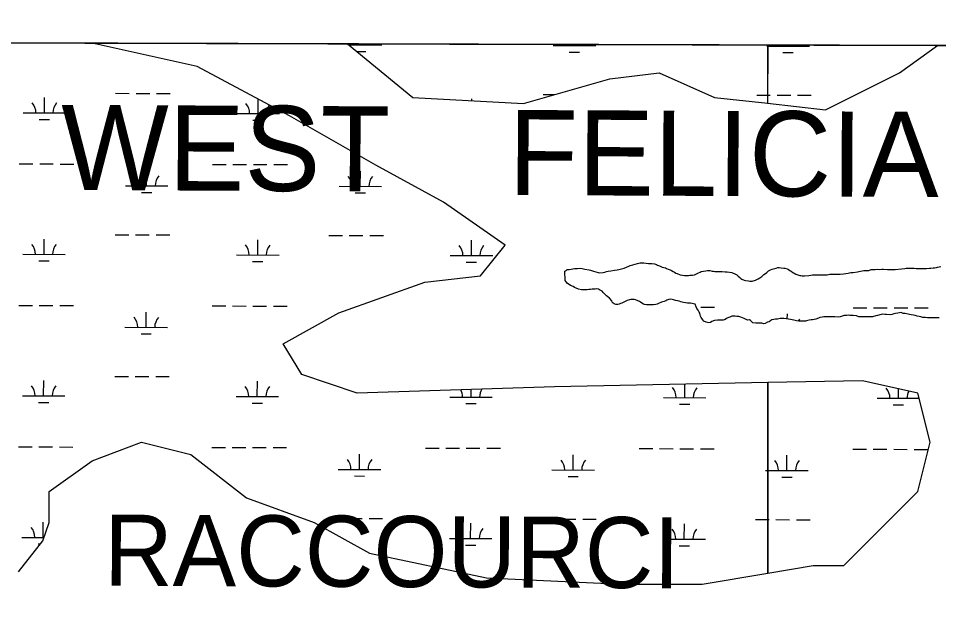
# Model space of a CAD drawing. Extents: x 3161514 to 3199414, y 831166 to 856601.
# Drawn here: x 3186717 to 3188879, y 853456 to 854820 of the extents above; entities that cross this region are included whole.
import ezdxf

# ---------------------------------------------------------------- set-up
doc = ezdxf.new("R2010")
doc.units = 0
for name, color, linetype in [('V-GRID-FRAM', 7, 'Continuous'), ('V-SITE-VEGE', 7, 'Continuous'), ('V-TOPO-GNAM-IDEN', 7, 'Continuous'), ('V-WETL-SWMP', 7, 'Continuous')]:
    doc.layers.add(name, color=color, linetype=linetype)

msp = doc.modelspace()

# ---------------------------------------------------------------- linework, layer by layer
at = {"layer": 'V-GRID-FRAM'}
msp.add_lwpolyline([(3165761, 854820), (3197144.3, 854733.3), (3197102, 836546.1), (3165702.9, 836632.9), (3165761, 854820)], dxfattribs=at)
at = {"layer": 'V-SITE-VEGE'}
msp.add_line((3193473.2, 854743.5), (3185243.7, 854766.2), dxfattribs=at)
at = {"layer": 'V-WETL-SWMP'}
for p, q in [((3186890.4, 854761.6), (3185283.4, 854766.1)), ((3187137, 854706.8), (3186890.4, 854761.6)), ((3188477.3, 854757.3), (3187490.1, 854760)), ((3187490.1, 854760), (3187643.5, 854634.4)), ((3187492.8, 854757.8), (3187571.4, 854757.6)), ((3187521.4, 854757.7), (3187521.4, 854759.9)), ((3187973.3, 854756.5), (3188073.3, 854756.2)), ((3188023.3, 854756.3), (3188023.3, 854758.5)), ((3188475.2, 854755.1), (3188477.3, 854755.1)), ((3188477.3, 854757.3), (3188477.2, 854620.5)), ((3188875.9, 854756.2), (3188477.3, 854757.3)), ((3188477.3, 854620.5), (3188477.3, 854757.3)), ((3188477.3, 854755.1), (3188575.2, 854754.8)), ((3188525.2, 854754.9), (3188525.2, 854757.1)), ((3188786.6, 854692.3), (3188875.9, 854756.2)), ((3187511.7, 854742.3), (3187533.3, 854742.2)), ((3188011.3, 854740.9), (3188035.3, 854740.9)), ((3188513.2, 854739.5), (3188537.2, 854739.5)), ((3187354.1, 854591), (3187137, 854706.8)), ((3188106.5, 854677.8), (3188222.3, 854692.3)), ((3188222.3, 854692.3), (3188352.5, 854634.4)), ((3188613, 854605.4), (3188786.6, 854692.3)), ((3187903.9, 854619.9), (3188106.5, 854677.8)), ((3186778.6, 854597.9), (3186778.7, 854633.9)), ((3186945.8, 854643.9), (3186977.8, 854643.8)), ((3186993.8, 854643.7), (3187025.8, 854643.6)), ((3187041.8, 854643.6), (3187073.8, 854643.5)), ((3187280.5, 854596.5), (3187280.6, 854630.2)), ((3187643.5, 854634.4), (3187903.9, 854619.9)), ((3187782.5, 854626.7), (3187782.5, 854631.1)), ((3187949.6, 854641.1), (3187977.7, 854641)), ((3188352.5, 854634.4), (3188477.3, 854620.5)), ((3188451.5, 854639.7), (3188477.3, 854639.6)), ((3188477.2, 854639.6), (3188483.5, 854639.6)), ((3188499.5, 854639.6), (3188531.5, 854639.5)), ((3188547.5, 854639.4), (3188579.5, 854639.3)), ((3188477.2, 854620.5), (3188613, 854605.4)), ((3186728.6, 854598), (3186828.6, 854597.8)), ((3186766.5, 854582.5), (3186790.5, 854582.4)), ((3187230.5, 854596.6), (3187330.5, 854596.4)), ((3187556.6, 854475.1), (3187354.1, 854591)), ((3187268.4, 854581.1), (3187292.4, 854581)), ((3186719.4, 854478), (3186751.4, 854477.9)), ((3186767.4, 854477.9), (3186799.4, 854477.8)), ((3186815.4, 854477.7), (3186847.4, 854477.6)), ((3187173.3, 854476.7), (3187205.3, 854476.6)), ((3187221.3, 854476.6), (3187253.3, 854476.5)), ((3187269.3, 854476.5), (3187301.3, 854476.4)), ((3187317.3, 854476.3), (3187349.3, 854476.2)), ((3187715.8, 854388.2), (3187556.6, 854475.1)), ((3187018.6, 854426.4), (3187018.7, 854462.4)), ((3187520.5, 854425), (3187520.6, 854461)), ((3186968.6, 854426.6), (3187068.6, 854426.3)), ((3187006.5, 854411), (3187030.5, 854411)), ((3187470.5, 854425.2), (3187570.5, 854424.9)), ((3187508.4, 854409.6), (3187532.4, 854409.6)), ((3187860.5, 854286.8), (3187715.8, 854388.2)), ((3186777.6, 854265.2), (3186777.7, 854301.2)), ((3186944.8, 854311.2), (3186976.8, 854311.1)), ((3186992.8, 854311.1), (3187024.8, 854311)), ((3187040.8, 854310.9), (3187072.8, 854310.8)), ((3187446.7, 854309.8), (3187478.7, 854309.7)), ((3187494.7, 854309.7), (3187526.7, 854309.6)), ((3187542.7, 854309.5), (3187574.7, 854309.4)), ((3187279.6, 854263.8), (3187279.7, 854299.8)), ((3187781.5, 854262.4), (3187781.6, 854298.4)), ((3187802.6, 854214.4), (3187860.5, 854286.8)), ((3186727.6, 854265.4), (3186827.6, 854265.1)), ((3187229.6, 854264), (3187329.6, 854263.7)), ((3187731.5, 854262.6), (3187831.5, 854262.3)), ((3186765.6, 854249.8), (3186789.6, 854249.8)), ((3187267.5, 854248.4), (3187291.5, 854248.4)), ((3187769.4, 854247.1), (3187793.4, 854247)), ((3187469.8, 854127.5), (3187672.4, 854199.9)), ((3187672.4, 854199.9), (3187802.6, 854214.4)), ((3186718.5, 854145.3), (3186750.5, 854145.2)), ((3186766.5, 854145.2), (3186798.5, 854145.1)), ((3186814.5, 854145), (3186846.5, 854145)), ((3187017.6, 854093.7), (3187017.7, 854129.7)), ((3187172.4, 854144.1), (3187204.4, 854144)), ((3187220.4, 854143.9), (3187252.4, 854143.8)), ((3187268.4, 854143.8), (3187300.4, 854143.7)), ((3187316.4, 854143.7), (3187348.4, 854143.6)), ((3188320.2, 854140.9), (3188352.2, 854140.8)), ((3188678.1, 854139.9), (3188710.1, 854139.8)), ((3188726.1, 854139.8), (3188758.1, 854139.7)), ((3188774.1, 854139.6), (3188806.1, 854139.5)), ((3188822.1, 854139.5), (3188854.1, 854139.4)), ((3187339.6, 854055.1), (3187469.8, 854127.5)), ((3188523.4, 854113.2), (3188523.5, 854125.6)), ((3186967.6, 854093.9), (3187067.6, 854093.6)), ((3187005.6, 854078.3), (3187029.6, 854078.3)), ((3187383, 853982.7), (3187339.6, 854055.1)), ((3186943.9, 853978.5), (3186975.9, 853978.4)), ((3186991.9, 853978.4), (3187023.9, 853978.3)), ((3187039.9, 853978.3), (3187071.9, 853978.2)), ((3187513.2, 853939.3), (3187383, 853982.7)), ((3186776.7, 853932.5), (3186776.8, 853968.5)), ((3187278.6, 853931.2), (3187278.7, 853967.2)), ((3188477.3, 853963.8), (3187976.3, 853953.8)), ((3188282.4, 853928.4), (3188282.5, 853959.9)), ((3188477.3, 853516), (3188477.3, 853963.8)), ((3187976.3, 853953.8), (3187513.2, 853939.3)), ((3187780.5, 853929.8), (3187780.6, 853947.6)), ((3188784.4, 853927), (3188784.4, 853949.4)), ((3186726.7, 853932.7), (3186826.7, 853932.4)), ((3186764.7, 853917.2), (3186788.7, 853917.1)), ((3187228.6, 853931.3), (3187328.6, 853931)), ((3187266.6, 853915.8), (3187290.6, 853915.7)), ((3187730.5, 853929.9), (3187830.5, 853929.6)), ((3187768.5, 853914.4), (3187792.5, 853914.3)), ((3188232.4, 853928.5), (3188332.4, 853928.2)), ((3188270.4, 853913), (3188294.4, 853912.9)), ((3188734.4, 853927.1), (3188833.1, 853926.9)), ((3188772.3, 853911.6), (3188796.3, 853911.5)), ((3186717.6, 853812.6), (3186749.6, 853812.6)), ((3186765.6, 853812.5), (3186797.6, 853812.4)), ((3186813.6, 853812.4), (3186845.6, 853812.3)), ((3186891, 853780), (3187006.8, 853823.4)), ((3187006.8, 853823.4), (3187122.5, 853794.5)), ((3187171.5, 853811.4), (3187203.5, 853811.3)), ((3187219.5, 853811.3), (3187251.5, 853811.2)), ((3187267.5, 853811.1), (3187299.5, 853811)), ((3187315.5, 853811), (3187347.5, 853810.9)), ((3187673.4, 853810), (3187705.4, 853809.9)), ((3187721.4, 853809.9), (3187753.4, 853809.8)), ((3187769.4, 853809.7), (3187801.4, 853809.6)), ((3187817.4, 853809.6), (3187849.4, 853809.5)), ((3188175.3, 853808.6), (3188207.3, 853808.5)), ((3188223.3, 853808.5), (3188255.3, 853808.4)), ((3188271.3, 853808.3), (3188303.3, 853808.3)), ((3188319.3, 853808.2), (3188351.3, 853808.1)), ((3188677.2, 853807.2), (3188709.2, 853807.1)), ((3188725.2, 853807.1), (3188757.2, 853807)), ((3188773.2, 853807), (3188805.2, 853806.9)), ((3188821.2, 853806.8), (3188853.2, 853806.7)), ((3187122.5, 853794.5), (3187252.8, 853693.1)), ((3187518.6, 853759.7), (3187518.7, 853795.7)), ((3188020.5, 853758.3), (3188020.6, 853794.3)), ((3188522.4, 853756.9), (3188522.5, 853792.9)), ((3186789.7, 853707.6), (3186891, 853780)), ((3187468.6, 853759.8), (3187568.6, 853759.5)), ((3187506.6, 853744.3), (3187530.6, 853744.2)), ((3187970.5, 853758.4), (3188070.5, 853758.2)), ((3188008.5, 853742.9), (3188032.5, 853742.8)), ((3188472.4, 853757), (3188477.3, 853757)), ((3188477.3, 853757), (3188572.4, 853756.8)), ((3188510.4, 853741.5), (3188534.4, 853741.4)), ((3186789.7, 853635.2), (3186789.7, 853707.6)), ((3187252.8, 853693.1), (3187411.9, 853635.2)), ((3186775.2, 853591.7), (3186789.7, 853635.2)), ((3186775.8, 853599.9), (3186775.9, 853635.9)), ((3187411.9, 853635.2), (3187542.2, 853562.7)), ((3187444.9, 853644.5), (3187476.9, 853644.4)), ((3187492.9, 853644.3), (3187524.9, 853644.2)), ((3187540.9, 853644.2), (3187572.9, 853644.1)), ((3187779.6, 853597.1), (3187779.7, 853633.1)), ((3187946.8, 853643.1), (3187978.8, 853643)), ((3187994.8, 853642.9), (3188026.8, 853642.8)), ((3188042.8, 853642.8), (3188074.8, 853642.7)), ((3188281.5, 853595.7), (3188281.6, 853631.7)), ((3188448.7, 853641.7), (3188477.3, 853641.6)), ((3188477.3, 853641.6), (3188480.7, 853641.6)), ((3188496.7, 853641.6), (3188528.7, 853641.5)), ((3188544.7, 853641.4), (3188576.7, 853641.3)), ((3186717.3, 853519.3), (3186775.2, 853591.7)), ((3186725.8, 853600), (3186777.9, 853599.9)), ((3187729.6, 853597.2), (3187829.6, 853597)), ((3188231.5, 853595.9), (3188331.5, 853595.6)), ((3186763.8, 853584.5), (3186769.4, 853584.5)), ((3187767.6, 853581.7), (3187791.6, 853581.6)), ((3188269.5, 853580.3), (3188293.5, 853580.3)), ((3187542.2, 853562.7), (3187817.1, 853504.8)), ((3187817.1, 853504.8), (3188135.5, 853490.3)), ((3188323.6, 853490.3), (3188477.3, 853516)), ((3188135.5, 853490.3), (3188323.6, 853490.3))]:
    msp.add_line(p, q, dxfattribs=at)
for points in [[(3188003.8, 854200.9), (3188002, 854204.1), (3188001.1, 854225.7), (3188003.8, 854227.6), (3188006.5, 854229.4), (3188011.4, 854229.8), (3188015.5, 854230.7), (3188023.2, 854231.7), (3188030.4, 854232.1), (3188037.6, 854232.6), (3188041.7, 854232.2), (3188047.6, 854230.8), (3188058, 854229), (3188061.1, 854228.1), (3188067.9, 854225.9), (3188073.3, 854224.1), (3188078.8, 854222.7), (3188083.3, 854221.8), (3188090.5, 854222.8), (3188095, 854223.7), (3188098.6, 854224.6), (3188102.7, 854225.5), (3188108.6, 854226.4), (3188117.2, 854227.8), (3188123.5, 854228.7), (3188128, 854229.6), (3188131.2, 854230.1), (3188134.3, 854231), (3188140.2, 854232.8), (3188145.6, 854235.1), (3188151, 854237.8), (3188154.6, 854239.1), (3188160.9, 854241), (3188171.3, 854243.7), (3188177.7, 854245.1), (3188182.6, 854245.5), (3188186.7, 854245.1), (3188192.1, 854244.2), (3188197.1, 854243.8), (3188200.7, 854243.8), (3188204.8, 854243.8), (3188211.1, 854243.3), (3188216.1, 854241.5), (3188218.8, 854240.2), (3188223.3, 854238.4), (3188226, 854236.6), (3188229.6, 854235.2), (3188233.7, 854234.3), (3188236.9, 854233.4), (3188240, 854232.1), (3188243.6, 854230.7), (3188248.6, 854228.9), (3188251.3, 854227.6), (3188254.9, 854225.3), (3188258.1, 854223.5), (3188261.3, 854221.3), (3188264.4, 854219.9), (3188272.1, 854217.2), (3188277.1, 854216.4), (3188282.1, 854215.9), (3188291.1, 854215.9), (3188294.3, 854216.4), (3188301, 854216.4), (3188305.1, 854217.3), (3188315, 854221.8), (3188318.6, 854223.2), (3188321.4, 854224.6), (3188332.2, 854226.4), (3188336.3, 854227.3), (3188341.7, 854227.3), (3188346.6, 854226), (3188349.8, 854225.5), (3188353, 854225.1), (3188360.7, 854225.1), (3188366.5, 854225.1), (3188370.6, 854224.7), (3188377.4, 854224.2), (3188382.3, 854224.2), (3188392.7, 854222.9), (3188401.8, 854218.9), (3188404.9, 854217.1), (3188408.1, 854213.9), (3188411.7, 854211.2), (3188414.4, 854208.9), (3188416.7, 854206.7), (3188421.7, 854204.4), (3188425.3, 854204), (3188432.5, 854202.7), (3188435.7, 854202.2), (3188440.7, 854202.2), (3188448.8, 854204.5), (3188455.1, 854207.7), (3188458.7, 854209.9), (3188463.7, 854213.6), (3188468.2, 854217.6), (3188471.8, 854220.3), (3188475.4, 854222.6), (3188479.5, 854226.2), (3188484, 854229), (3188487.6, 854230.8), (3188493.9, 854232.1)], [(3188493.9, 854232.1), (3188497.1, 854233), (3188501.1, 854234), (3188504.3, 854234), (3188509.3, 854233.5), (3188515.6, 854232.6), (3188517.9, 854232.6), (3188522.8, 854231.3), (3188526, 854229.5), (3188529.6, 854227.2), (3188532.3, 854225.9), (3188536.4, 854222.7), (3188539.6, 854220.9), (3188543.2, 854218.7), (3188552.7, 854215.5), (3188554.9, 854215.5), (3188558.1, 854214.6), (3188563.5, 854214.7), (3188573.9, 854215.6), (3188578.9, 854216.5), (3188582.5, 854217.4), (3188586.5, 854217.4), (3188592.4, 854217.4), (3188597.8, 854217.4), (3188602.4, 854217.4), (3188606.4, 854217.5), (3188611.4, 854217), (3188617.3, 854217.5), (3188623.6, 854218.8), (3188630.4, 854218.4), (3188636.2, 854218.9), (3188643.9, 854218.9), (3188647.5, 854218.9), (3188655.2, 854219.8), (3188666, 854221.2), (3188672.8, 854222.6), (3188678.2, 854223), (3188688.2, 854224.4), (3188691.3, 854225.3), (3188703.1, 854227.6), (3188706.7, 854227.1), (3188708.1, 854227.1), (3188710.8, 854227.1), (3188714.8, 854227.6), (3188720.7, 854229.4), (3188729.7, 854229.9), (3188735.6, 854230.4), (3188739.7, 854229.9), (3188745.1, 854230.4), (3188749.2, 854230.4), (3188758.6, 854229.5), (3188767.2, 854229.5), (3188770.8, 854229.5), (3188776.7, 854229.5), (3188791.2, 854231.4), (3188799.3, 854231.8), (3188802.9, 854232.7), (3188807.9, 854232.8), (3188812.8, 854232.8), (3188816, 854233.2), (3188821.4, 854232.8), (3188826.4, 854232.3), (3188835.4, 854232.4), (3188840, 854231.9), (3188843.6, 854231.9), (3188846.7, 854231.9), (3188850.3, 854231.9), (3188857.1, 854232.9), (3188860.7, 854232.9), (3188865.7, 854233.3), (3188868.9, 854233.8), (3188873.4, 854234.7), (3188876.5, 854235.2), (3188883.8, 854237)], [(3188352.3, 854109.9), (3188346.4, 854107.6), (3188342.8, 854105.3), (3188339.2, 854104.4), (3188336, 854104.9), (3188332.9, 854105.8), (3188327.5, 854108), (3188324.7, 854111.6), (3188321.1, 854116.6), (3188319.3, 854120.2), (3188318.8, 854123.4), (3188317.9, 854127), (3188316.1, 854129.7), (3188313.9, 854134.2), (3188311.1, 854138.3), (3188309.3, 854141.9), (3188306.6, 854148.2), (3188303.4, 854149.1), (3188300.3, 854150), (3188296.2, 854150.4), (3188289, 854150.9), (3188284, 854151.3), (3188279.9, 854151.8), (3188273.6, 854153.6), (3188269.5, 854154.9), (3188265.5, 854155.8), (3188261, 854156.7), (3188256.4, 854158.5), (3188252.8, 854159.4), (3188248.8, 854159.8), (3188245.1, 854158.9), (3188240.6, 854157.6), (3188237.9, 854156.2), (3188233.9, 854154.4), (3188227.5, 854152.6), (3188221.2, 854149.8), (3188217.6, 854148.5), (3188214.4, 854147.6), (3188209, 854146.6), (3188205.4, 854146.6), (3188201.8, 854146.6), (3188192.8, 854146.6), (3188188.2, 854147.1), (3188185.5, 854148.4), (3188181.9, 854150.7), (3188178.7, 854152.9), (3188176, 854154.3), (3188171.1, 854156.5), (3188166.5, 854158.3), (3188163.4, 854159.2), (3188155.7, 854159.2), (3188152.5, 854158.3), (3188147.1, 854156.5), (3188144.4, 854155.1), (3188140.8, 854153.3), (3188134.9, 854150.6), (3188131.8, 854149.7), (3188128.2, 854148.3), (3188125, 854147.4), (3188120.9, 854147.4), (3188116.9, 854149.2), (3188114.1, 854150.5), (3188111.9, 854152.8), (3188111, 854156.4), (3188105.5, 854162.3), (3188101.9, 854165.4), (3188098.8, 854167.7), (3188096, 854169.9), (3188093.3, 854173.5), (3188091.1, 854175.8), (3188088.3, 854178.9), (3188085.2, 854180.7), (3188082.5, 854182.1), (3188079.7, 854183.4), (3188075.2, 854183.9), (3188072.1, 854183.4), (3188068.5, 854183.4), (3188064.8, 854183.4), (3188060.8, 854182.9), (3188057.2, 854182.5), (3188053.1, 854182), (3188049, 854182), (3188043.2, 854182), (3188040, 854182), (3188032.8, 854183.3), (3188027.8, 854185.6), (3188023.3, 854187.4), (3188020.1, 854189.6), (3188014.2, 854192.3), (3188011.1, 854194.6), (3188007, 854196.4), (3188003.8, 854200.9)], [(3188819.8, 854122.6), (3188814, 854123.4), (3188803.6, 854125.7), (3188800.4, 854126.1), (3188795.4, 854126.6), (3188790.5, 854128.4), (3188786.9, 854127.9), (3188783.2, 854127), (3188777.4, 854126.5), (3188773.3, 854125.2), (3188769.7, 854123.8), (3188766.5, 854123.4), (3188756.1, 854124.2), (3188752.5, 854124.2), (3188747.1, 854124.7), (3188743.9, 854124.2), (3188734.9, 854121.5), (3188731.3, 854120.6), (3188723.2, 854118.7), (3188720, 854118.3), (3188715.9, 854118.7), (3188711.4, 854118.7), (3188705.1, 854118.7), (3188695.6, 854118.7), (3188691.6, 854118.7), (3188685.7, 854120.5), (3188678, 854121.8), (3188673.5, 854121.8), (3188670.3, 854121.8), (3188666.2, 854122.3), (3188663.1, 854121.8), (3188657.2, 854121.3), (3188647.7, 854118.1), (3188643.2, 854117.7), (3188635.1, 854118.6), (3188630.6, 854118.6), (3188623.3, 854118.6), (3188618.4, 854118.5), (3188616.6, 854118.5), (3188612.9, 854118.5), (3188608.9, 854118.1), (3188605.3, 854117.6), (3188599.8, 854116.7), (3188596.7, 854115.3), (3188590.4, 854113.1), (3188582.2, 854111.2), (3188579.1, 854111.2), (3188575, 854110.3), (3188568.2, 854109), (3188566.4, 854108), (3188561.5, 854108), (3188558.3, 854108), (3188555.1, 854108), (3188551.5, 854108.5), (3188551.1, 854108.5), (3188544.7, 854108.9), (3188541.6, 854109.8), (3188538.4, 854110.3), (3188534.8, 854111.6), (3188530.7, 854112), (3188525.8, 854112.9), (3188521.2, 854113.4), (3188514.9, 854114.3), (3188510.9, 854114.7), (3188506.8, 854114.3), (3188503.2, 854113.8), (3188500, 854113.3), (3188496.9, 854112.9), (3188491.9, 854112), (3188487.4, 854111.5), (3188484.7, 854110.1), (3188480.6, 854107), (3188477, 854105.6), (3188471.6, 854102.4), (3188468.4, 854102), (3188463.9, 854103.3), (3188458.9, 854103.8), (3188453.5, 854103.3), (3188449.4, 854103.8), (3188442.7, 854104.6), (3188439.9, 854106.4), (3188437.2, 854109.6), (3188434.5, 854111), (3188430, 854110.9), (3188421.9, 854114.1), (3188418.2, 854116.3), (3188414.6, 854117.7), (3188409.7, 854119), (3188405.1, 854119.5), (3188400.6, 854119.9), (3188396.1, 854119.9), (3188392.9, 854119.9), (3188388.4, 854117.6), (3188383.9, 854115.8), (3188380.3, 854114.5), (3188377.1, 854112.2), (3188373.1, 854110.4), (3188366.8, 854110.4), (3188362.2, 854110.4), (3188359.1, 854110.4), (3188352.3, 854109.9)], [(3188880.4, 854115.9), (3188870, 854115.9), (3188863.2, 854115.9), (3188857.3, 854115.9), (3188852.4, 854116.3), (3188847.4, 854116.7), (3188841.5, 854117.2), (3188836.6, 854118.5), (3188833.4, 854119), (3188828, 854120.3), (3188823.5, 854121.7), (3188819.8, 854122.6)]]:
    msp.add_lwpolyline(points, dxfattribs=at)
msp.add_lwpolyline([(3188477.3, 853516), (3188584, 853533.8), (3188656.4, 853533.8), (3188830, 853707.6), (3188859, 853823.4), (3188830, 853939.3), (3188699.8, 853968.2), (3188477.3, 853963.8)], close=True, dxfattribs=at)
for centre, start, end in [((3187466.2, 854758.3), 359.0699, 2.6345), ((3187576.6, 854758), 177.0489, 180.6135), ((3187968.1, 854756.9), 359.0699, 2.6339), ((3188078.5, 854756.6), 177.0495, 180.6135), ((3188470, 854755.6), 359.0699, 2.6479), ((3188580.5, 854755.2), 177.0356, 180.6135), ((3186723.3, 854598.5), 359.0699, 40.6135), ((3186833.8, 854598.2), 139.0699, 180.6135), ((3187225.2, 854597.1), 359.0699, 40.6135), ((3187335.7, 854596.8), 146.2965, 180.6135), ((3186963.3, 854427), 359.0699, 40.6135), ((3187073.8, 854426.7), 139.0699, 180.6135), ((3187465.2, 854425.7), 359.0699, 40.6135), ((3187575.7, 854425.4), 139.0699, 180.6135), ((3186722.4, 854265.8), 359.0699, 40.6135), ((3186832.9, 854265.5), 139.0699, 180.6135), ((3187224.3, 854264.5), 359.0699, 40.6135), ((3187334.8, 854264.2), 139.0699, 180.6135), ((3187726.2, 854263.1), 359.0699, 40.6135), ((3187836.7, 854262.8), 139.0699, 180.6135), ((3186962.4, 854094.4), 359.0699, 40.6135), ((3187072.9, 854094.1), 139.0699, 180.6135), ((3188468.1, 854090.2), 39.441, 40.6135), ((3188578.6, 854089.9), 139.0699, 147.9084), ((3186721.5, 853933.2), 359.0699, 40.6135), ((3186832, 853932.9), 139.0699, 180.6135), ((3187223.4, 853931.8), 359.0699, 40.6135), ((3187333.9, 853931.5), 139.0699, 180.6135), ((3187725.3, 853930.4), 359.0699, 27.876), ((3187835.8, 853930.1), 148.6748, 180.6135), ((3188227.2, 853929), 359.0699, 40.6135), ((3188337.7, 853928.7), 139.0699, 180.6135), ((3188729.1, 853927.6), 359.0699, 40.6135), ((3188839.6, 853927.3), 151.668, 180.6135), ((3187463.4, 853760.3), 359.0699, 40.6135), ((3187573.9, 853760), 139.0699, 180.6135), ((3187965.3, 853758.9), 359.0699, 40.6135), ((3188075.8, 853758.6), 139.0699, 180.6135), ((3188467.2, 853757.5), 359.0699, 40.6135), ((3188577.7, 853757.2), 139.0699, 180.6135), ((3186720.6, 853600.5), 359.0699, 40.6135), ((3187724.4, 853597.7), 359.0699, 40.6135), ((3187834.9, 853597.4), 139.0699, 180.6135), ((3188226.3, 853596.3), 359.0699, 40.6135), ((3188336.8, 853596), 139.0699, 180.6135)]:
    msp.add_arc(centre, 35.2, start, end, dxfattribs=at)

# ---------------------------------------------------------------- texts
at = {"layer": 'V-TOPO-GNAM-IDEN'}
for s, height, p in [('WEST', 200, (3186817.2, 854416.7)), ('FELICIANA', 200, (3187868.1, 854404.8)), ('RACCOURCI', 167, (3186918.4, 853486.5))]:
    msp.add_text(s, height=height, rotation=359.7335, dxfattribs=at).set_placement(p)

doc.saveas('drawing.dxf')
